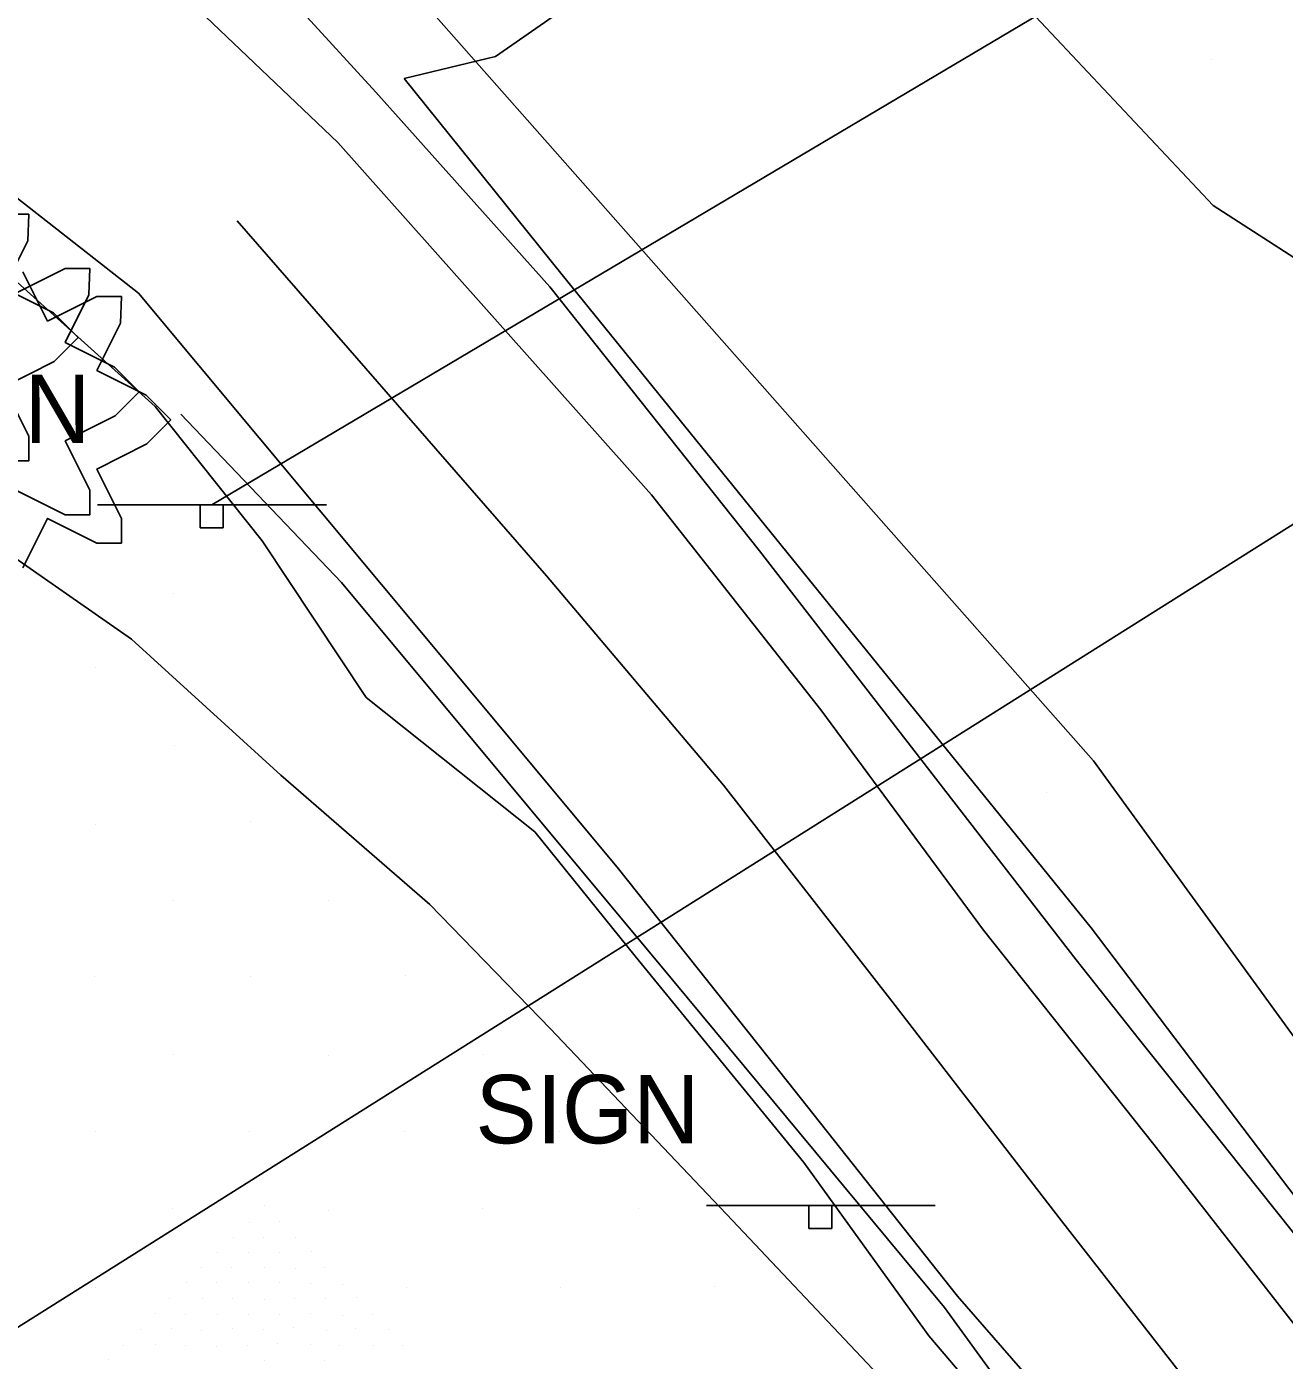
# Model space of a CAD drawing. Extents: x 1602514 to 1609837, y 863887 to 871157.
# Drawn here: x 1605471 to 1605585.8, y 867498.4 to 867620.1 of the extents above; entities that cross this region are included whole.
import ezdxf

# ---------------------------------------------------------------- set-up
doc = ezdxf.new("R2010")
doc.units = 0
for name, color, linetype in [('Environmental-New trees', 7, 'Continuous'), ('Roadway-Signs', 7, 'Continuous'), ('Survey-Centerline', 7, 'Continuous'), ('Survey-Edge of pavement', 7, 'Continuous'), ('Survey-Ridge Lines', 7, 'Continuous'), ('Survey-Safety', 7, 'Continuous'), ('Survey-Spot dirt', 7, 'Continuous'), ('Survey-Vegetation trees', 7, 'Continuous'), ('Text General Notes', 7, 'Continuous'), ('USER-RipRap', 7, 'Continuous')]:
    doc.layers.add(name, color=color, linetype=linetype)

msp = doc.modelspace()

# ---------------------------------------------------------------- linework, layer by layer
at = {"layer": 'Environmental-New trees'}
for points in [[(1605468.97, 867603), (1605471.22, 867603), (1605471.13, 867600.57), (1605468.97, 867596.25), (1605473.47, 867594), (1605475.72, 867591.75), (1605473.52, 867589.55), (1605468.97, 867587.25), (1605471.22, 867582.74), (1605471.22, 867580.49), (1605468.97, 867580.49)], [(1605468.97, 867603), (1605471.22, 867603), (1605471.13, 867600.57), (1605468.97, 867596.25), (1605473.47, 867594), (1605475.72, 867591.75), (1605473.52, 867589.55), (1605468.97, 867587.25), (1605471.22, 867582.74), (1605471.22, 867580.49), (1605468.97, 867580.49)], [(1605470.04, 867595.81), (1605474.54, 867598.06), (1605476.79, 867598.06), (1605476.7, 867595.64), (1605474.54, 867591.31), (1605479.04, 867589.06), (1605481.29, 867586.81), (1605479.09, 867584.62), (1605474.54, 867582.31), (1605476.79, 867577.81), (1605476.79, 867575.56), (1605474.54, 867575.56), (1605470.04, 867577.81)], [(1605470.04, 867595.81), (1605474.54, 867598.06), (1605476.79, 867598.06), (1605476.7, 867595.64), (1605474.54, 867591.31), (1605479.04, 867589.06), (1605481.29, 867586.81), (1605479.09, 867584.62), (1605474.54, 867582.31), (1605476.79, 867577.81), (1605476.79, 867575.56), (1605474.54, 867575.56), (1605470.04, 867577.81)], [(1605470.68, 867597.75), (1605472.93, 867593.25), (1605477.43, 867595.5), (1605479.68, 867595.5), (1605479.6, 867593.07), (1605477.43, 867588.75), (1605481.93, 867586.5), (1605484.18, 867584.25), (1605481.99, 867582.05), (1605477.43, 867579.74), (1605479.68, 867575.24), (1605479.68, 867572.99), (1605477.43, 867572.99), (1605472.93, 867575.24), (1605470.68, 867570.74)], [(1605470.68, 867597.75), (1605472.93, 867593.25), (1605477.43, 867595.5), (1605479.68, 867595.5), (1605479.6, 867593.07), (1605477.43, 867588.75), (1605481.93, 867586.5), (1605484.18, 867584.25), (1605481.99, 867582.05), (1605477.43, 867579.74), (1605479.68, 867575.24), (1605479.68, 867572.99), (1605477.43, 867572.99), (1605472.93, 867575.24), (1605470.68, 867570.74)]]:
    msp.add_lwpolyline(points, dxfattribs=at)
at = {"layer": 'Roadway-Signs'}
for p, q in [((1605477.5, 867576.47), (1605498.4, 867576.47)), ((1605477.5, 867576.47), (1605498.4, 867576.47)), ((1605486.85, 867574.37), (1605486.85, 867576.47)), ((1605486.85, 867574.37), (1605486.85, 867576.47)), ((1605487.9, 867576.47), (1605487.9, 867576.47)), ((1605487.9, 867576.47), (1605487.9, 867576.47)), ((1605488.95, 867576.47), (1605488.95, 867574.37)), ((1605488.95, 867576.47), (1605488.95, 867574.37)), ((1605488.95, 867574.37), (1605486.85, 867574.37)), ((1605488.95, 867574.37), (1605486.85, 867574.37)), ((1605533.06, 867512.55), (1605553.96, 867512.55)), ((1605533.06, 867512.55), (1605553.96, 867512.55)), ((1605542.41, 867510.45), (1605542.41, 867512.55)), ((1605542.41, 867510.45), (1605542.41, 867512.55)), ((1605543.46, 867512.55), (1605543.46, 867512.55)), ((1605543.46, 867512.55), (1605543.46, 867512.55)), ((1605544.51, 867512.55), (1605544.51, 867510.45)), ((1605544.51, 867512.55), (1605544.51, 867510.45)), ((1605544.51, 867510.45), (1605542.41, 867510.45)), ((1605544.51, 867510.45), (1605542.41, 867510.45))]:
    msp.add_line(p, q, dxfattribs=at)
at = {"layer": 'Survey-Centerline'}
msp.add_lwpolyline([(1605490.24, 867602.41), (1605518.48, 867570.01), (1605534.63, 867550.91), (1605549.98, 867531.2), (1605565.25, 867511.42), (1605580.62, 867491.73), (1605596.18, 867472.18)], dxfattribs=at)
msp.add_lwpolyline([(1605490.24, 867602.41), (1605518.48, 867570.01), (1605534.63, 867550.91), (1605549.98, 867531.2), (1605565.25, 867511.42), (1605580.62, 867491.73), (1605596.18, 867472.18)], dxfattribs=at)
at = {"layer": 'Survey-Edge of pavement'}
for p, q in [((1605474.07, 867633.73), (1605499.42, 867609.56)), ((1605474.07, 867633.73), (1605499.42, 867609.56)), ((1605451.49, 867619.03), (1605481.24, 867595.81)), ((1605451.49, 867619.03), (1605481.24, 867595.81))]:
    msp.add_line(p, q, dxfattribs=at)
for points in [[(1605499.42, 867609.56), (1605528.05, 867577.39), (1605543.5, 867557.76), (1605558.37, 867537.67), (1605573.91, 867518.11), (1605589.28, 867498.41)], [(1605499.42, 867609.56), (1605528.05, 867577.39), (1605543.5, 867557.76), (1605558.37, 867537.67), (1605573.91, 867518.11), (1605589.28, 867498.41)], [(1605481.24, 867595.81), (1605508.91, 867562.62), (1605524.91, 867543.41), (1605540.48, 867523.87), (1605555.97, 867504.27), (1605572.42, 867485.41), (1605587.71, 867465.64)], [(1605481.24, 867595.81), (1605508.91, 867562.62), (1605524.91, 867543.41), (1605540.48, 867523.87), (1605555.97, 867504.27), (1605572.42, 867485.41), (1605587.71, 867465.64)]]:
    msp.add_lwpolyline(points, dxfattribs=at)
at = {"layer": 'Survey-Ridge Lines'}
for points in [[(1605729.44, 867404.9), (1605714.34, 867424.72), (1605700.07, 867445.19), (1605690.67, 867469.44), (1605679.87, 867492.6), (1605675.34, 867520.63), (1605662.92, 867542.53), (1605638.32, 867554.97), (1605618.76, 867571.34), (1605601.51, 867589.49), (1605579.32, 867603.81), (1605562.17, 867622.05), (1605543.6, 867639.18), (1605522.4, 867654.26), (1605505.48, 867672.67), (1605484.71, 867688.1), (1605475.36, 867712.38), (1605458.11, 867730.53), (1605441.32, 867740.61), (1605431.25, 867766.33)], [(1605729.44, 867404.9), (1605714.34, 867424.72), (1605700.07, 867445.19), (1605690.67, 867469.44), (1605679.87, 867492.6), (1605675.34, 867520.63), (1605662.92, 867542.53), (1605638.32, 867554.97), (1605618.76, 867571.34), (1605601.51, 867589.49), (1605579.32, 867603.81), (1605562.17, 867622.05), (1605543.6, 867639.18), (1605522.4, 867654.26), (1605505.48, 867672.67), (1605484.71, 867688.1), (1605475.36, 867712.38), (1605458.11, 867730.53), (1605441.32, 867740.61), (1605431.25, 867766.33)], [(1605603.96, 867440.07), (1605583.83, 867460.37), (1605565.35, 867486.57), (1605553.38, 867500.64), (1605541.95, 867516.46), (1605526.55, 867535.29), (1605517.42, 867546.63), (1605502, 867558.9), (1605492.51, 867573.2), (1605482.75, 867585.47), (1605470.16, 867596.8), (1605454.46, 867609.33), (1605437.55, 867620.66), (1605425.71, 867626.54), (1605415.65, 867633.7), (1605404.14, 867636.4), (1605386.08, 867639.73), (1605368.47, 867639.47), (1605355.56, 867635.89), (1605336.33, 867630.44), (1605319.04, 867624.72), (1605297.39, 867610.81), (1605287.37, 867594.77), (1605287.44, 867578.17)], [(1605603.96, 867440.07), (1605583.83, 867460.37), (1605565.35, 867486.57), (1605553.38, 867500.64), (1605541.95, 867516.46), (1605526.55, 867535.29), (1605517.42, 867546.63), (1605502, 867558.9), (1605492.51, 867573.2), (1605482.75, 867585.47), (1605470.16, 867596.8), (1605454.46, 867609.33), (1605437.55, 867620.66), (1605425.71, 867626.54), (1605415.65, 867633.7), (1605404.14, 867636.4), (1605386.08, 867639.73), (1605368.47, 867639.47), (1605355.56, 867635.89), (1605336.33, 867630.44), (1605319.04, 867624.72), (1605297.39, 867610.81), (1605287.37, 867594.77), (1605287.44, 867578.17)], [(1605402.72, 867626.17), (1605412.2, 867617.87), (1605421.77, 867614.21), (1605430.6, 867607.58), (1605445.79, 867590.05), (1605467.99, 867572.98), (1605480.59, 867564.21), (1605494.21, 867551.8), (1605507.81, 867540), (1605518.84, 867528.65), (1605535.46, 867511.16), (1605548.22, 867497.63), (1605561.18, 867483.48), (1605581.75, 867458.9), (1605599.46, 867435.27)], [(1605402.72, 867626.17), (1605412.2, 867617.87), (1605421.77, 867614.21), (1605430.6, 867607.58), (1605445.79, 867590.05), (1605467.99, 867572.98), (1605480.59, 867564.21), (1605494.21, 867551.8), (1605507.81, 867540), (1605518.84, 867528.65), (1605535.46, 867511.16), (1605548.22, 867497.63), (1605561.18, 867483.48), (1605581.75, 867458.9), (1605599.46, 867435.27)], [(1605505.48, 867615.39), (1605519.9, 867597.48), (1605568.17, 867537.87), (1605629.94, 867456.43), (1605685.12, 867386.9), (1605692.57, 867375.19)], [(1605505.48, 867615.39), (1605519.9, 867597.48), (1605568.17, 867537.87), (1605629.94, 867456.43), (1605685.12, 867386.9), (1605692.57, 867375.19)]]:
    msp.add_lwpolyline(points, dxfattribs=at)
at = {"layer": 'Survey-Safety'}
for points in [[(1605473.71, 867644.81), (1605482.46, 867636.51), (1605502.89, 867614.14), (1605518.78, 867596.38), (1605537.91, 867572.27), (1605566.8, 867534.96), (1605572.6, 867527.65), (1605579, 867519.64), (1605591.06, 867504.52), (1605610.29, 867479.13), (1605628.99, 867455.74), (1605642.24, 867438.5), (1605667.65, 867405.92), (1605691.45, 867374.2)], [(1605473.71, 867644.81), (1605482.46, 867636.51), (1605502.89, 867614.14), (1605518.78, 867596.38), (1605537.91, 867572.27), (1605566.8, 867534.96), (1605572.6, 867527.65), (1605579, 867519.64), (1605591.06, 867504.52), (1605610.29, 867479.13), (1605628.99, 867455.74), (1605642.24, 867438.5), (1605667.65, 867405.92), (1605691.45, 867374.2)], [(1605639.52, 867391.16), (1605634.91, 867398.04), (1605606.54, 867435.12), (1605585.44, 867461.5), (1605575.12, 867475.25), (1605554.8, 867503.23), (1605529.97, 867533.13), (1605499.75, 867569.38), (1605485.09, 867584.75)], [(1605639.52, 867391.16), (1605634.91, 867398.04), (1605606.54, 867435.12), (1605585.44, 867461.5), (1605575.12, 867475.25), (1605554.8, 867503.23), (1605529.97, 867533.13), (1605499.75, 867569.38), (1605485.09, 867584.75)]]:
    msp.add_lwpolyline(points, dxfattribs=at)
at = {"layer": 'Survey-Spot dirt'}
for p, q in [((1605579.16, 867617.08), (1605579.16, 867617.08)), ((1605579.16, 867617.08), (1605579.16, 867617.08)), ((1605484.39, 867568.43), (1605484.39, 867568.43)), ((1605484.39, 867568.43), (1605484.39, 867568.43)), ((1605477.33, 867561.68), (1605477.33, 867561.68)), ((1605477.33, 867561.68), (1605477.33, 867561.68)), ((1605484.48, 867554.55), (1605484.48, 867554.55)), ((1605484.48, 867554.55), (1605484.48, 867554.55)), ((1605564.08, 867550.19), (1605564.08, 867550.19)), ((1605564.08, 867550.19), (1605564.08, 867550.19)), ((1605477.35, 867547.35), (1605477.35, 867547.35)), ((1605477.35, 867547.35), (1605477.35, 867547.35)), ((1605491.46, 867547.6), (1605491.46, 867547.6)), ((1605491.46, 867547.6), (1605491.46, 867547.6)), ((1605484.43, 867540.37), (1605484.43, 867540.37)), ((1605484.43, 867540.37), (1605484.43, 867540.37)), ((1605498.54, 867540.33), (1605498.54, 867540.33)), ((1605498.54, 867540.33), (1605498.54, 867540.33)), ((1605477.26, 867533.47), (1605477.26, 867533.47)), ((1605477.26, 867533.47), (1605477.26, 867533.47)), ((1605491.43, 867533.43), (1605491.43, 867533.43)), ((1605491.43, 867533.43), (1605491.43, 867533.43)), ((1605505.58, 867533.54), (1605505.58, 867533.54)), ((1605505.58, 867533.54), (1605505.58, 867533.54)), ((1605484.45, 867526.31), (1605484.45, 867526.31)), ((1605484.45, 867526.31), (1605484.45, 867526.31)), ((1605498.59, 867526.21), (1605498.59, 867526.21)), ((1605498.59, 867526.21), (1605498.59, 867526.21)), ((1605512.71, 867526.34), (1605512.71, 867526.34)), ((1605512.71, 867526.34), (1605512.71, 867526.34)), ((1605505.55, 867519.31), (1605505.55, 867519.31)), ((1605505.55, 867519.31), (1605505.55, 867519.31)), ((1605477.28, 867519.28), (1605477.28, 867519.28)), ((1605477.28, 867519.28), (1605477.28, 867519.28)), ((1605491.4, 867519.25), (1605491.4, 867519.25)), ((1605491.4, 867519.25), (1605491.4, 867519.25)), ((1605519.65, 867519.25), (1605519.65, 867519.25)), ((1605519.65, 867519.25), (1605519.65, 867519.25)), ((1605484.32, 867512.24), (1605484.32, 867512.24)), ((1605484.32, 867512.24), (1605484.32, 867512.24)), ((1605492.73, 867512.53), (1605492.73, 867512.53)), ((1605492.73, 867512.53), (1605492.73, 867512.53)), ((1605498.58, 867512.07), (1605498.58, 867512.07)), ((1605498.58, 867512.07), (1605498.58, 867512.07)), ((1605512.62, 867512.26), (1605512.62, 867512.26)), ((1605512.62, 867512.26), (1605512.62, 867512.26)), ((1605526.87, 867512.23), (1605526.87, 867512.23)), ((1605526.87, 867512.23), (1605526.87, 867512.23)), ((1605491.36, 867511), (1605491.36, 867511)), ((1605491.36, 867511), (1605491.36, 867511)), ((1605494.1, 867511.12), (1605494.1, 867511.12)), ((1605494.1, 867511.12), (1605494.1, 867511.12)), ((1605489.89, 867509.59), (1605489.89, 867509.59)), ((1605489.89, 867509.59), (1605489.89, 867509.59)), ((1605492.66, 867509.64), (1605492.66, 867509.64)), ((1605492.66, 867509.64), (1605492.66, 867509.64)), ((1605495.52, 867509.66), (1605495.52, 867509.66)), ((1605495.52, 867509.66), (1605495.52, 867509.66)), ((1605488.42, 867508.26), (1605488.42, 867508.26)), ((1605488.42, 867508.26), (1605488.42, 867508.26)), ((1605491.25, 867508.26), (1605491.25, 867508.26)), ((1605491.25, 867508.26), (1605491.25, 867508.26)), ((1605494.08, 867508.29), (1605494.08, 867508.29)), ((1605494.08, 867508.29), (1605494.08, 867508.29)), ((1605497.01, 867508.31), (1605497.01, 867508.31)), ((1605497.01, 867508.31), (1605497.01, 867508.31)), ((1605486.99, 867506.86), (1605486.99, 867506.86)), ((1605486.99, 867506.86), (1605486.99, 867506.86)), ((1605489.76, 867506.89), (1605489.76, 867506.89)), ((1605489.76, 867506.89), (1605489.76, 867506.89)), ((1605492.74, 867506.92), (1605492.74, 867506.92)), ((1605492.74, 867506.92), (1605492.74, 867506.92)), ((1605495.58, 867506.83), (1605495.58, 867506.83)), ((1605495.58, 867506.83), (1605495.58, 867506.83)), ((1605498.25, 867506.89), (1605498.25, 867506.89)), ((1605498.25, 867506.89), (1605498.25, 867506.89)), ((1605477.31, 867505.02), (1605477.31, 867505.02)), ((1605477.31, 867505.02), (1605477.31, 867505.02)), ((1605485.64, 867505.53), (1605485.64, 867505.53)), ((1605485.64, 867505.53), (1605485.64, 867505.53)), ((1605488.34, 867505.54), (1605488.34, 867505.54)), ((1605488.34, 867505.54), (1605488.34, 867505.54)), ((1605491.24, 867505.53), (1605491.24, 867505.53)), ((1605491.24, 867505.53), (1605491.24, 867505.53)), ((1605494.12, 867505.5), (1605494.12, 867505.5)), ((1605494.12, 867505.5), (1605494.12, 867505.5)), ((1605496.9, 867505.43), (1605496.9, 867505.43)), ((1605496.9, 867505.43), (1605496.9, 867505.43)), ((1605499.83, 867505.31), (1605499.83, 867505.31)), ((1605499.83, 867505.31), (1605499.83, 867505.31)), ((1605505.68, 867505.1), (1605505.68, 867505.1)), ((1605505.68, 867505.1), (1605505.68, 867505.1)), ((1605519.78, 867505.1), (1605519.78, 867505.1)), ((1605519.78, 867505.1), (1605519.78, 867505.1)), ((1605533.77, 867505.15), (1605533.77, 867505.15)), ((1605533.77, 867505.15), (1605533.77, 867505.15)), ((1605484.1, 867504.08), (1605484.1, 867504.08)), ((1605484.1, 867504.08), (1605484.1, 867504.08)), ((1605487.03, 867504.09), (1605487.03, 867504.09)), ((1605487.03, 867504.09), (1605487.03, 867504.09)), ((1605489.84, 867504.08), (1605489.84, 867504.08)), ((1605489.84, 867504.08), (1605489.84, 867504.08)), ((1605492.7, 867503.99), (1605492.7, 867503.99)), ((1605492.7, 867503.99), (1605492.7, 867503.99)), ((1605495.49, 867504.05), (1605495.49, 867504.05)), ((1605495.49, 867504.05), (1605495.49, 867504.05)), ((1605498.31, 867504.07), (1605498.31, 867504.07)), ((1605498.31, 867504.07), (1605498.31, 867504.07)), ((1605501.09, 867504.12), (1605501.09, 867504.12)), ((1605501.09, 867504.12), (1605501.09, 867504.12)), ((1605482.81, 867502.67), (1605482.81, 867502.67)), ((1605482.81, 867502.67), (1605482.81, 867502.67)), ((1605485.55, 867502.61), (1605485.55, 867502.61)), ((1605485.55, 867502.61), (1605485.55, 867502.61)), ((1605488.4, 867502.58), (1605488.4, 867502.58)), ((1605488.4, 867502.58), (1605488.4, 867502.58)), ((1605491.23, 867502.61), (1605491.23, 867502.61)), ((1605491.23, 867502.61), (1605491.23, 867502.61)), ((1605494.06, 867502.56), (1605494.06, 867502.56)), ((1605494.06, 867502.56), (1605494.06, 867502.56)), ((1605496.91, 867502.66), (1605496.91, 867502.66)), ((1605496.91, 867502.66), (1605496.91, 867502.66)), ((1605499.81, 867502.5), (1605499.81, 867502.5)), ((1605499.81, 867502.5), (1605499.81, 867502.5)), ((1605502.55, 867502.61), (1605502.55, 867502.61)), ((1605502.55, 867502.61), (1605502.55, 867502.61)), ((1605481.37, 867501.2), (1605481.37, 867501.2)), ((1605481.37, 867501.2), (1605481.37, 867501.2)), ((1605484.2, 867501.27), (1605484.2, 867501.27)), ((1605484.2, 867501.27), (1605484.2, 867501.27)), ((1605487.02, 867501.09), (1605487.02, 867501.09)), ((1605487.02, 867501.09), (1605487.02, 867501.09)), ((1605489.83, 867501.29), (1605489.83, 867501.29)), ((1605489.83, 867501.29), (1605489.83, 867501.29)), ((1605492.67, 867501.19), (1605492.67, 867501.19)), ((1605492.67, 867501.19), (1605492.67, 867501.19)), ((1605495.36, 867501.37), (1605495.36, 867501.37)), ((1605495.36, 867501.37), (1605495.36, 867501.37)), ((1605498.43, 867501.17), (1605498.43, 867501.17)), ((1605498.43, 867501.17), (1605498.43, 867501.17)), ((1605501.04, 867501.28), (1605501.04, 867501.28)), ((1605501.04, 867501.28), (1605501.04, 867501.28)), ((1605504.08, 867501.19), (1605504.08, 867501.19)), ((1605504.08, 867501.19), (1605504.08, 867501.19)), ((1605493.92, 867499.94), (1605493.92, 867499.94)), ((1605493.92, 867499.94), (1605493.92, 867499.94)), ((1605479.88, 867499.78), (1605479.88, 867499.78)), ((1605479.88, 867499.78), (1605479.88, 867499.78)), ((1605482.75, 867499.83), (1605482.75, 867499.83)), ((1605482.75, 867499.83), (1605482.75, 867499.83)), ((1605485.53, 867499.74), (1605485.53, 867499.74)), ((1605485.53, 867499.74), (1605485.53, 867499.74)), ((1605488.36, 867499.68), (1605488.36, 867499.68)), ((1605488.36, 867499.68), (1605488.36, 867499.68)), ((1605491.22, 867499.75), (1605491.22, 867499.75)), ((1605491.22, 867499.75), (1605491.22, 867499.75)), ((1605496.96, 867499.82), (1605496.96, 867499.82)), ((1605496.96, 867499.82), (1605496.96, 867499.82)), ((1605499.62, 867499.75), (1605499.62, 867499.75)), ((1605499.62, 867499.75), (1605499.62, 867499.75)), ((1605502.67, 867499.78), (1605502.67, 867499.78)), ((1605502.67, 867499.78), (1605502.67, 867499.78)), ((1605505.36, 867499.8), (1605505.36, 867499.8)), ((1605505.36, 867499.8), (1605505.36, 867499.8)), ((1605478.48, 867498.46), (1605478.48, 867498.46)), ((1605478.48, 867498.46), (1605478.48, 867498.46)), ((1605492.69, 867498.43), (1605492.69, 867498.43)), ((1605492.69, 867498.43), (1605492.69, 867498.43)), ((1605498.25, 867498.42), (1605498.25, 867498.42)), ((1605498.25, 867498.42), (1605498.25, 867498.42))]:
    msp.add_line(p, q, dxfattribs=at)
at = {"layer": 'Survey-Vegetation trees'}
msp.add_lwpolyline([(1604526.23, 869070.02), (1604587.99, 868903.85), (1604648.37, 868745.93), (1604701.9, 868632.63), (1604712.19, 868619.59), (1604746.5, 868500.11), (1604748.56, 868452.05), (1604792.9, 868384.62), (1604842.07, 868297.14), (1604881.2, 868202.42), (1604962.8, 868058.28), (1605037.44, 867955.22), (1605112.82, 867870.34), (1605164.26, 867779.29), (1605243.81, 867709), (1605352.92, 867776.98), (1605409.19, 867794.14), (1605453.11, 867683.59), (1605568.4, 867553.13), (1605652.11, 867437.78), (1605709.38, 867356.87), (1605792.64, 867252.16), (1605890.79, 867280.68)], dxfattribs=at)
msp.add_lwpolyline([(1604526.23, 869070.02), (1604587.99, 868903.85), (1604648.37, 868745.93), (1604701.9, 868632.63), (1604712.19, 868619.59), (1604746.5, 868500.11), (1604748.56, 868452.05), (1604792.9, 868384.62), (1604842.07, 868297.14), (1604881.2, 868202.42), (1604962.8, 868058.28), (1605037.44, 867955.22), (1605112.82, 867870.34), (1605164.26, 867779.29), (1605243.81, 867709), (1605352.92, 867776.98), (1605409.19, 867794.14), (1605453.11, 867683.59), (1605568.4, 867553.13), (1605652.11, 867437.78), (1605709.38, 867356.87), (1605792.64, 867252.16), (1605890.79, 867280.68)], dxfattribs=at)
at = {"layer": 'Text General Notes'}
for p in [(1605198.57, 867330.41), (1605198.57, 867330.41), (1605487.94, 867576.47), (1605487.94, 867576.47)]:
    msp.add_line(p, (1607257.14, 868626.42), dxfattribs=at)
at = {"layer": 'USER-RipRap'}
msp.add_lwpolyline([(1605474.83, 867646.37), (1605477.23, 867650.99), (1605492.43, 867655.3), (1605500.06, 867654.31), (1605511.19, 867644.97), (1605514.39, 867633.59), (1605522.12, 867626.97), (1605521.57, 867622.8), (1605513.82, 867617.39), (1605505.48, 867615.39)], dxfattribs=at)
msp.add_lwpolyline([(1605474.83, 867646.37), (1605477.23, 867650.99), (1605492.43, 867655.3), (1605500.06, 867654.31), (1605511.19, 867644.97), (1605514.39, 867633.59), (1605522.12, 867626.97), (1605521.57, 867622.8), (1605513.82, 867617.39), (1605505.48, 867615.39)], dxfattribs=at)

# ---------------------------------------------------------------- texts
at = {"layer": 'Roadway-Signs'}
for p in [(1605456.42, 867582.12), (1605456.42, 867582.12), (1605511.99, 867518.21), (1605511.99, 867518.21)]:
    msp.add_text('SIGN', height=6.25, dxfattribs=at).set_placement(p)

doc.saveas('drawing.dxf')
